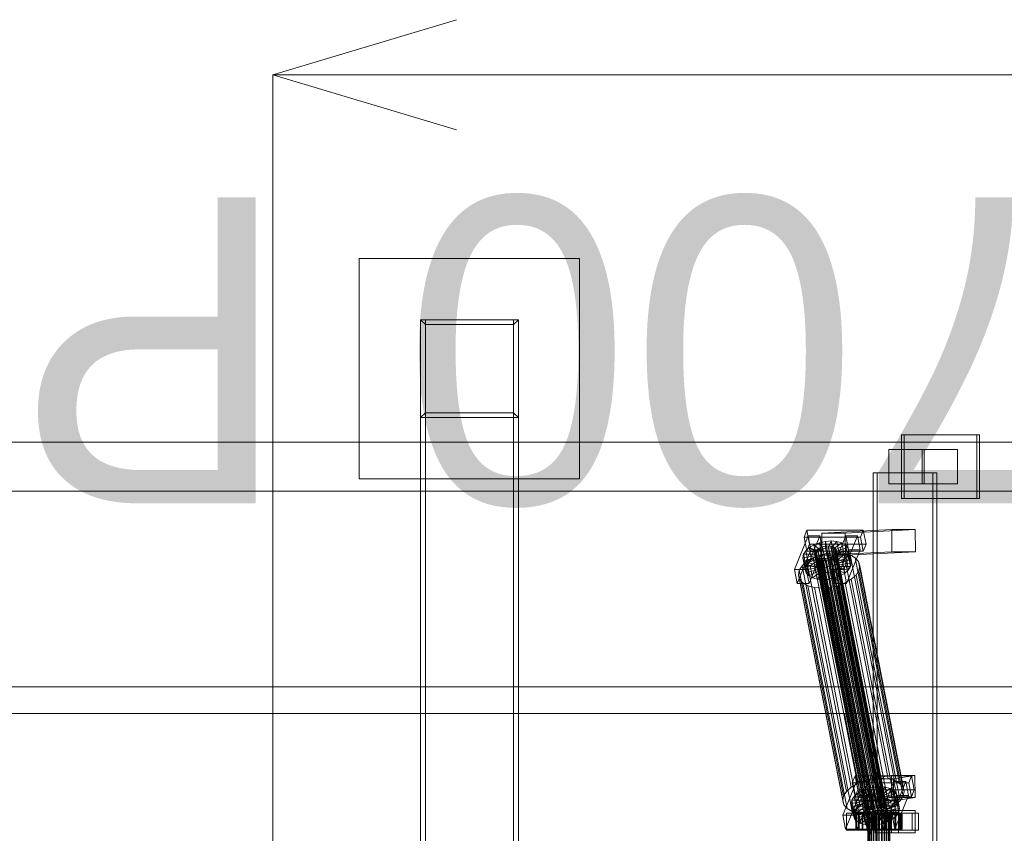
# Model space of a CAD drawing. Header units: millimetres. Extents: x -4395 to 65662, y -65530 to 6847.
# Tile 514 of 656: x 4043 to 4848, y -17870 to -17205. Entities that reach past the tile are written whole.
import ezdxf

# ---------------------------------------------------------------- set-up
doc = ezdxf.new("R2010")
doc.units = ezdxf.units.MM
doc.layers.add('COTAS_P', color=1, linetype='Continuous', lineweight=0)
doc.layers.add('superior_C01', color=7, linetype='Continuous', lineweight=0)
doc.dimstyles.new('R19_100', dxfattribs={"dimtxt": 250, "dimasz": 150, "dimexe": 150, "dimexo": 80, "dimgap": 100, "dimtad": 1, "dimtih": 1, "dimtoh": 1, "dimdsep": 46, "dimcen": 0.09, "dimadec": 0, "dimazin": 0, "dimtfac": 1, "dimtdec": 4, "dimtofl": 0, "dimtmove": 0, "dimatfit": 3, "dimfxl": 1, "dimtolj": 1, "dimtzin": 0, "dimarcsym": 0})

# ---------------------------------------------------------------- blocks, each defined once
blk = doc.blocks.new('DIM_R33_34')
at = {"layer": 'COTAS_P'}
for p, q in [((4250, -17250), (4400, -17205)), ((5950, -17250), (5800, -17205)), ((4250, -18150), (4250, -17250)), ((5950, -17250), (4250, -17250)), ((4250, -17250), (4400, -17295)), ((5950, -17250), (5800, -17295)), ((5950, -18150), (5950, -17250))]:
    blk.add_line(p, q, dxfattribs=at)
blk.add_text('1700 P', height=250, rotation=180, dxfattribs=at).set_placement((5100, -17350))

msp = doc.modelspace()

# ---------------------------------------------------------------- linework, layer by layer
at = {"layer": 'superior_C01'}
for p, q in [((4320.544, -17580), (4320.544, -17400)), ((4320.544, -17400), (4500.544, -17400)), ((4500.544, -17400), (4500.544, -17580)), ((4450.544, -17450), (4370.544, -17450)), ((4374.544, -17454), (4370.544, -17450)), ((4370.544, -17450), (4370.544, -17530)), ((4370.544, -17450), (4370.544, -18550)), ((4374.544, -17450), (4370.544, -17450)), ((4374.544, -18550), (4374.544, -17450)), ((4374.544, -17450), (4446.544, -17450)), ((4446.544, -17454), (4374.544, -17454)), ((4374.544, -17454), (4374.544, -17526)), ((4446.544, -17454), (4450.544, -17450)), ((4446.544, -17450), (4446.544, -18550)), ((4450.544, -17450), (4446.544, -17450)), ((4446.544, -17526), (4446.544, -17454)), ((4450.544, -17530), (4450.544, -17450)), ((4450.544, -18550), (4450.544, -17450)), ((4370.544, -17530), (4374.544, -17526)), ((4374.544, -17526), (4446.544, -17526)), ((4446.544, -17526), (4450.544, -17530)), ((4370.544, -17530), (4450.544, -17530)), ((4891.593, -17550), (3740.385, -17550)), ((3751.675, -17550), (4902.883, -17550)), ((4972.035, -17550), (3820.827, -17550)), ((3834.94, -17550), (4986.148, -17550)), ((4824.946, -17544), (4763.549, -17544)), ((4763.549, -17544), (4763.549, -17596)), ((4765.807, -17544), (4763.549, -17544)), ((4765.807, -17596), (4765.807, -17544)), ((4765.807, -17544), (4827.205, -17544)), ((4824.946, -17596), (4824.946, -17544)), ((4824.946, -17544), (4827.205, -17544)), ((4827.205, -17544), (4827.205, -17596)), ((4781.952, -17556), (4753.171, -17556)), ((4753.171, -17556), (4753.171, -17584)), ((4780.422, -17556), (4753.171, -17556)), ((4780.422, -17584), (4780.422, -17556)), ((4780.422, -17556), (4809.202, -17556)), ((4781.952, -17584), (4781.952, -17556)), ((4781.952, -17556), (4809.202, -17556)), ((4809.202, -17556), (4809.202, -17584)), ((4789.106, -17575), (4740.372, -17575)), ((4740.372, -17575), (4740.372, -18425)), ((4743.759, -17575), (4740.372, -17575)), ((4743.759, -18425), (4743.759, -17575)), ((4743.759, -17575), (4792.493, -17575)), ((4789.106, -18425), (4789.106, -17575)), ((4789.106, -17575), (4792.493, -17575)), ((4792.493, -17575), (4792.493, -18425)), ((4500.544, -17580), (4320.544, -17580)), ((3740.385, -17590), (4891.593, -17590)), ((3751.675, -17590), (4902.883, -17590)), ((3820.827, -17590), (4972.035, -17590)), ((3834.94, -17590), (4986.148, -17590)), ((4753.171, -17584), (4781.952, -17584)), ((4753.171, -17584), (4780.422, -17584)), ((4809.202, -17584), (4780.422, -17584)), ((4809.202, -17584), (4781.952, -17584)), ((4763.549, -17596), (4824.946, -17596)), ((4763.549, -17596), (4765.807, -17596)), ((4827.205, -17596), (4765.807, -17596)), ((4827.205, -17596), (4824.946, -17596)), ((4686.221, -17621.857), (4683.902, -17627.592)), ((4688.474, -17633.325), (4686.221, -17621.857)), ((4686.221, -17621.857), (4732.269, -17621.914)), ((4755.616, -17621.488), (4698.424, -17624.356)), ((4717.61, -17624.356), (4774.802, -17621.488)), ((4729.95, -17627.65), (4732.269, -17621.914)), ((4732.269, -17621.914), (4734.522, -17633.382)), ((4755.688, -17639.486), (4755.616, -17621.488)), ((4755.616, -17621.488), (4774.802, -17621.488)), ((4774.802, -17621.488), (4774.874, -17639.486)), ((4687.244, -17626.449), (4676.114, -17653.98)), ((4729.95, -17627.65), (4683.902, -17627.592)), ((4683.902, -17627.592), (4686.155, -17639.061)), ((4685.708, -17653.992), (4696.837, -17626.461)), ((4689.497, -17637.917), (4687.244, -17626.449)), ((4687.244, -17626.449), (4696.837, -17626.461)), ((4696.456, -17632.183), (4701.292, -17631.1)), ((4696.837, -17626.461), (4699.091, -17637.929)), ((4717.61, -17624.356), (4698.424, -17624.356)), ((4698.424, -17624.356), (4698.496, -17642.354)), ((4701.292, -17631.1), (4706.16, -17630.735)), ((4701.292, -17631.1), (4701.535, -17636.643)), ((4703.223, -17640.93), (4701.292, -17631.1)), ((4706.16, -17630.735), (4703.841, -17636.47)), ((4710.727, -17631.112), (4706.005, -17636.649)), ((4708.091, -17640.564), (4706.16, -17630.735)), ((4706.16, -17630.735), (4710.727, -17631.112)), ((4717.943, -17626.487), (4706.813, -17654.019)), ((4712.659, -17640.942), (4710.727, -17631.112)), ((4710.727, -17631.112), (4714.683, -17632.206)), ((4716.407, -17654.031), (4727.536, -17626.499)), ((4717.682, -17642.354), (4717.61, -17624.356)), ((4720.196, -17637.955), (4717.943, -17626.487)), ((4717.943, -17626.487), (4727.536, -17626.499)), ((4727.536, -17626.499), (4729.789, -17637.967)), ((4732.204, -17639.118), (4729.95, -17627.65)), ((4678.368, -17665.449), (4689.497, -17637.917)), ((4683.527, -17641.61), (4685.288, -17638.79)), ((4685.288, -17638.79), (4688.172, -17636.164)), ((4685.288, -17638.79), (4693.955, -17640.286)), ((4687.22, -17648.62), (4685.288, -17638.79)), ((4686.155, -17639.061), (4688.474, -17633.325)), ((4686.155, -17639.061), (4732.204, -17639.118)), ((4699.091, -17637.929), (4687.961, -17665.461)), ((4688.172, -17636.164), (4691.981, -17633.91)), ((4688.172, -17636.164), (4695.32, -17639.042)), ((4690.103, -17645.994), (4688.172, -17636.164)), ((4734.522, -17633.382), (4688.474, -17633.325)), ((4699.091, -17637.929), (4689.497, -17637.917)), ((4691.981, -17633.91), (4696.456, -17632.183)), ((4691.981, -17633.91), (4697.125, -17637.975)), ((4693.912, -17643.74), (4691.981, -17633.91)), ((4692.552, -17641.32), (4692.798, -17639.983)), ((4692.798, -17639.983), (4693.633, -17638.648)), ((4734.808, -17853.782), (4692.798, -17639.983)), ((4693.633, -17638.648), (4694.998, -17637.404)), ((4735.642, -17852.446), (4693.633, -17638.648)), ((4695.32, -17639.042), (4693.955, -17640.286)), ((4694.998, -17637.404), (4696.803, -17636.336)), ((4737.008, -17851.202), (4694.998, -17637.404)), ((4697.125, -17637.975), (4695.32, -17639.042)), ((4695.32, -17639.042), (4697.252, -17648.872)), ((4696.456, -17632.183), (4699.244, -17637.157)), ((4698.387, -17642.013), (4696.456, -17632.183)), ((4696.803, -17636.336), (4698.923, -17635.518)), ((4738.812, -17850.135), (4696.803, -17636.336)), ((4699.244, -17637.157), (4697.125, -17637.975)), ((4697.125, -17637.975), (4699.056, -17647.804)), ((4755.688, -17639.486), (4698.496, -17642.354)), ((4698.923, -17635.518), (4701.213, -17635.005)), ((4740.932, -17849.317), (4698.923, -17635.518)), ((4701.535, -17636.643), (4699.244, -17637.157)), ((4699.244, -17637.157), (4701.176, -17646.986)), ((4701.213, -17635.005), (4703.519, -17634.832)), ((4743.223, -17848.804), (4701.213, -17635.005)), ((4703.841, -17636.47), (4701.535, -17636.643)), ((4701.535, -17636.643), (4703.467, -17646.473)), ((4703.519, -17634.832), (4705.683, -17635.011)), ((4745.528, -17848.631), (4703.519, -17634.832)), ((4703.841, -17636.47), (4705.773, -17646.3)), ((4706.005, -17636.649), (4703.841, -17636.47)), ((4705.683, -17635.011), (4707.557, -17635.529)), ((4747.692, -17848.809), (4705.683, -17635.011)), ((4706.005, -17636.649), (4707.936, -17646.479)), ((4707.879, -17637.167), (4706.005, -17636.649)), ((4707.557, -17635.529), (4709.013, -17636.352)), ((4749.566, -17849.328), (4707.557, -17635.529)), ((4714.683, -17632.206), (4707.879, -17637.167)), ((4707.879, -17637.167), (4709.81, -17646.997)), ((4709.335, -17637.99), (4707.879, -17637.167)), ((4709.013, -17636.352), (4709.953, -17637.422)), ((4751.022, -17850.15), (4709.013, -17636.352)), ((4709.067, -17665.487), (4720.196, -17637.955)), ((4717.758, -17633.943), (4709.335, -17637.99)), ((4709.335, -17637.99), (4711.267, -17647.82)), ((4710.275, -17639.061), (4709.335, -17637.99)), ((4709.953, -17637.422), (4710.312, -17638.668)), ((4751.962, -17851.221), (4709.953, -17637.422)), ((4710.312, -17638.668), (4710.066, -17640.005)), ((4719.742, -17636.203), (4710.275, -17639.061)), ((4710.275, -17639.061), (4712.206, -17648.891)), ((4710.634, -17640.307), (4710.275, -17639.061)), ((4752.322, -17852.467), (4710.312, -17638.668)), ((4720.501, -17638.834), (4710.634, -17640.307)), ((4716.615, -17642.036), (4714.683, -17632.206)), ((4714.683, -17632.206), (4717.758, -17633.943)), ((4774.874, -17639.486), (4717.682, -17642.354)), ((4719.69, -17643.772), (4717.758, -17633.943)), ((4717.758, -17633.943), (4719.742, -17636.203)), ((4729.789, -17637.967), (4718.66, -17665.499)), ((4721.674, -17646.033), (4719.742, -17636.203)), ((4719.742, -17636.203), (4720.501, -17638.834)), ((4720.501, -17638.834), (4719.982, -17641.655)), ((4729.789, -17637.967), (4720.196, -17637.955)), ((4722.432, -17648.664), (4720.501, -17638.834)), ((4734.522, -17633.382), (4732.204, -17639.118)), ((4774.874, -17639.486), (4755.688, -17639.486)), ((4682.317, -17650.939), (4686.172, -17647.428)), ((4683.008, -17644.431), (4683.527, -17641.61)), ((4683.008, -17644.431), (4692.874, -17642.958)), ((4683.766, -17647.062), (4683.008, -17644.431)), ((4684.939, -17654.261), (4683.008, -17644.431)), ((4683.527, -17641.61), (4693.12, -17641.622)), ((4685.458, -17651.44), (4683.527, -17641.61)), ((4683.766, -17647.062), (4693.234, -17644.204)), ((4685.75, -17649.322), (4683.766, -17647.062)), ((4685.698, -17656.892), (4683.766, -17647.062)), ((4685.75, -17649.322), (4694.174, -17645.275)), ((4686.172, -17647.428), (4691.264, -17644.416)), ((4722.387, -17831.737), (4686.172, -17647.428)), ((4690.103, -17645.994), (4687.22, -17648.62)), ((4688.825, -17651.059), (4695.63, -17646.098)), ((4693.912, -17643.74), (4690.103, -17645.994)), ((4697.252, -17648.872), (4690.103, -17645.994)), ((4691.264, -17644.416), (4697.246, -17642.107)), ((4727.479, -17828.725), (4691.264, -17644.416)), ((4692.912, -17642.566), (4692.552, -17641.32)), ((4734.562, -17855.119), (4692.552, -17641.32)), ((4692.781, -17652.153), (4697.504, -17646.616)), ((4693.12, -17641.622), (4692.874, -17642.958)), ((4692.874, -17642.958), (4693.234, -17644.204)), ((4692.874, -17642.958), (4694.806, -17652.788)), ((4693.852, -17643.637), (4692.912, -17642.566)), ((4734.921, -17856.365), (4692.912, -17642.566)), ((4693.955, -17640.286), (4693.12, -17641.622)), ((4693.12, -17641.622), (4695.052, -17651.452)), ((4693.234, -17644.204), (4694.174, -17645.275)), ((4693.234, -17644.204), (4695.165, -17654.034)), ((4695.308, -17644.459), (4693.852, -17643.637)), ((4735.861, -17857.435), (4693.852, -17643.637)), ((4698.387, -17642.013), (4693.912, -17643.74)), ((4699.056, -17647.804), (4693.912, -17643.74)), ((4693.955, -17640.286), (4695.886, -17650.116)), ((4694.174, -17645.275), (4695.63, -17646.098)), ((4694.174, -17645.275), (4696.105, -17655.105)), ((4697.182, -17644.978), (4695.308, -17644.459)), ((4737.317, -17858.258), (4695.308, -17644.459)), ((4695.63, -17646.098), (4697.504, -17646.616)), ((4695.63, -17646.098), (4697.562, -17655.927)), ((4699.346, -17645.156), (4697.182, -17644.978)), ((4739.191, -17858.776), (4697.182, -17644.978)), ((4697.246, -17642.107), (4703.712, -17640.659)), ((4733.461, -17826.416), (4697.246, -17642.107)), ((4697.252, -17648.872), (4699.056, -17647.804)), ((4697.349, -17652.53), (4699.667, -17646.795)), ((4697.504, -17646.616), (4699.667, -17646.795)), ((4697.504, -17646.616), (4699.435, -17656.446)), ((4703.223, -17640.93), (4698.387, -17642.013)), ((4701.176, -17646.986), (4698.387, -17642.013)), ((4698.496, -17642.354), (4717.682, -17642.354)), ((4699.056, -17647.804), (4701.176, -17646.986)), ((4701.651, -17644.983), (4699.346, -17645.156)), ((4741.355, -17858.955), (4699.346, -17645.156)), ((4699.667, -17646.795), (4701.973, -17646.622)), ((4699.667, -17646.795), (4701.599, -17656.624)), ((4701.176, -17646.986), (4703.467, -17646.473)), ((4703.942, -17644.47), (4701.651, -17644.983)), ((4743.661, -17858.782), (4701.651, -17644.983)), ((4701.973, -17646.622), (4704.264, -17646.108)), ((4702.217, -17652.165), (4701.973, -17646.622)), ((4701.973, -17646.622), (4703.905, -17656.451)), ((4708.091, -17640.564), (4703.223, -17640.93)), ((4703.467, -17646.473), (4703.223, -17640.93)), ((4703.467, -17646.473), (4705.773, -17646.3)), ((4703.712, -17640.659), (4710.219, -17640.17)), ((4739.926, -17824.968), (4703.712, -17640.659)), ((4706.062, -17643.652), (4703.942, -17644.47)), ((4745.951, -17858.269), (4703.942, -17644.47)), ((4704.264, -17646.108), (4706.384, -17645.29)), ((4707.053, -17651.082), (4704.264, -17646.108)), ((4704.264, -17646.108), (4706.196, -17655.938)), ((4705.773, -17646.3), (4708.091, -17640.564)), ((4705.773, -17646.3), (4707.936, -17646.479)), ((4707.866, -17642.585), (4706.062, -17643.652)), ((4748.071, -17857.451), (4706.062, -17643.652)), ((4706.384, -17645.29), (4708.188, -17644.223)), ((4711.528, -17649.355), (4706.384, -17645.29)), ((4706.384, -17645.29), (4708.315, -17655.12)), ((4709.232, -17641.341), (4707.866, -17642.585)), ((4749.876, -17856.383), (4707.866, -17642.585)), ((4707.936, -17646.479), (4712.659, -17640.942)), ((4707.936, -17646.479), (4709.81, -17646.997)), ((4712.659, -17640.942), (4708.091, -17640.564)), ((4708.188, -17644.223), (4709.554, -17642.979)), ((4715.337, -17647.101), (4708.188, -17644.223)), ((4708.188, -17644.223), (4710.12, -17654.053)), ((4710.066, -17640.005), (4709.232, -17641.341)), ((4751.241, -17855.139), (4709.232, -17641.341)), ((4709.554, -17642.979), (4710.388, -17641.643)), ((4718.22, -17644.475), (4709.554, -17642.979)), ((4709.554, -17642.979), (4711.486, -17652.809)), ((4709.81, -17646.997), (4716.615, -17642.036)), ((4709.81, -17646.997), (4711.267, -17647.82)), ((4710.066, -17640.005), (4752.076, -17853.804)), ((4710.219, -17640.17), (4716.325, -17640.674)), ((4746.434, -17824.479), (4710.219, -17640.17)), ((4710.388, -17641.643), (4710.634, -17640.307)), ((4710.388, -17641.643), (4719.982, -17641.655)), ((4712.32, -17651.473), (4710.388, -17641.643)), ((4710.634, -17640.307), (4712.566, -17650.137)), ((4711.267, -17647.82), (4719.69, -17643.772)), ((4711.267, -17647.82), (4712.206, -17648.891)), ((4715.337, -17647.101), (4711.528, -17649.355)), ((4712.206, -17648.891), (4721.674, -17646.033)), ((4716.615, -17642.036), (4712.659, -17640.942)), ((4718.22, -17644.475), (4715.337, -17647.101)), ((4717.268, -17656.931), (4715.337, -17647.101)), ((4716.325, -17640.674), (4721.614, -17642.137)), ((4752.54, -17824.984), (4716.325, -17640.674)), ((4719.69, -17643.772), (4716.615, -17642.036)), ((4719.982, -17641.655), (4718.22, -17644.475)), ((4720.152, -17654.305), (4718.22, -17644.475)), ((4721.674, -17646.033), (4719.69, -17643.772)), ((4719.982, -17641.655), (4721.913, -17651.485)), ((4721.614, -17642.137), (4725.724, -17644.459)), ((4757.828, -17826.446), (4721.614, -17642.137)), ((4722.432, -17648.664), (4721.674, -17646.033)), ((4725.724, -17644.459), (4728.377, -17647.481)), ((4761.939, -17828.768), (4725.724, -17644.459)), ((4728.377, -17647.481), (4729.391, -17650.998)), ((4764.592, -17831.79), (4728.377, -17647.481)), ((4685.708, -17653.992), (4676.114, -17653.98)), ((4676.114, -17653.98), (4678.368, -17665.449)), ((4679.268, -17658.48), (4679.962, -17654.709)), ((4679.962, -17654.709), (4682.317, -17650.939)), ((4716.177, -17839.018), (4679.962, -17654.709)), ((4718.532, -17835.248), (4682.317, -17650.939)), ((4685.458, -17651.44), (4684.939, -17654.261)), ((4694.806, -17652.788), (4684.939, -17654.261)), ((4684.939, -17654.261), (4685.698, -17656.892)), ((4687.22, -17648.62), (4685.458, -17651.44)), ((4695.052, -17651.452), (4685.458, -17651.44)), ((4695.165, -17654.034), (4685.698, -17656.892)), ((4687.961, -17665.461), (4685.708, -17653.992)), ((4688.825, -17651.059), (4685.75, -17649.322)), ((4687.682, -17659.152), (4685.75, -17649.322)), ((4695.886, -17650.116), (4687.22, -17648.62)), ((4696.105, -17655.105), (4687.682, -17659.152)), ((4692.781, -17652.153), (4688.825, -17651.059)), ((4690.757, -17660.889), (4688.825, -17651.059)), ((4697.562, -17655.927), (4690.757, -17660.889)), ((4697.349, -17652.53), (4692.781, -17652.153)), ((4694.713, -17661.983), (4692.781, -17652.153)), ((4694.806, -17652.788), (4695.052, -17651.452)), ((4695.165, -17654.034), (4694.806, -17652.788)), ((4695.052, -17651.452), (4695.886, -17650.116)), ((4696.105, -17655.105), (4695.165, -17654.034)), ((4695.886, -17650.116), (4697.252, -17648.872)), ((4697.562, -17655.927), (4696.105, -17655.105)), ((4702.217, -17652.165), (4697.349, -17652.53)), ((4699.28, -17662.36), (4697.349, -17652.53)), ((4699.435, -17656.446), (4697.562, -17655.927)), ((4707.053, -17651.082), (4702.217, -17652.165)), ((4704.148, -17661.995), (4702.217, -17652.165)), ((4706.196, -17655.938), (4703.905, -17656.451)), ((4708.315, -17655.12), (4706.196, -17655.938)), ((4706.196, -17655.938), (4708.984, -17660.912)), ((4716.407, -17654.031), (4706.813, -17654.019)), ((4706.813, -17654.019), (4709.067, -17665.487)), ((4711.528, -17649.355), (4707.053, -17651.082)), ((4708.984, -17660.912), (4707.053, -17651.082)), ((4710.12, -17654.053), (4708.315, -17655.12)), ((4708.315, -17655.12), (4713.459, -17659.184)), ((4711.486, -17652.809), (4710.12, -17654.053)), ((4710.12, -17654.053), (4717.268, -17656.931)), ((4712.32, -17651.473), (4711.486, -17652.809)), ((4711.486, -17652.809), (4720.152, -17654.305)), ((4713.459, -17659.184), (4711.528, -17649.355)), ((4712.206, -17648.891), (4712.566, -17650.137)), ((4712.566, -17650.137), (4712.32, -17651.473)), ((4721.913, -17651.485), (4712.32, -17651.473)), ((4712.566, -17650.137), (4722.432, -17648.664)), ((4718.66, -17665.499), (4716.407, -17654.031)), ((4717.268, -17656.931), (4720.152, -17654.305)), ((4720.152, -17654.305), (4721.913, -17651.485)), ((4721.913, -17651.485), (4722.432, -17648.664)), ((4728.697, -17654.769), (4726.342, -17658.539)), ((4729.391, -17650.998), (4728.697, -17654.769)), ((4728.697, -17654.769), (4764.912, -17839.078)), ((4765.606, -17835.307), (4729.391, -17650.998)), ((4680.282, -17661.997), (4679.268, -17658.48)), ((4715.483, -17842.789), (4679.268, -17658.48)), ((4682.935, -17665.019), (4680.282, -17661.997)), ((4716.497, -17846.306), (4680.282, -17661.997)), ((4685.698, -17656.892), (4687.682, -17659.152)), ((4687.682, -17659.152), (4690.757, -17660.889)), ((4690.757, -17660.889), (4694.713, -17661.983)), ((4699.435, -17656.446), (4694.713, -17661.983)), ((4694.713, -17661.983), (4699.28, -17662.36)), ((4701.599, -17656.624), (4699.28, -17662.36)), ((4699.28, -17662.36), (4704.148, -17661.995)), ((4701.599, -17656.624), (4699.435, -17656.446)), ((4703.905, -17656.451), (4701.599, -17656.624)), ((4703.905, -17656.451), (4704.148, -17661.995)), ((4704.148, -17661.995), (4708.984, -17660.912)), ((4708.984, -17660.912), (4713.459, -17659.184)), ((4713.459, -17659.184), (4717.268, -17656.931)), ((4722.487, -17662.05), (4717.395, -17665.062)), ((4726.342, -17658.539), (4722.487, -17662.05)), ((4758.702, -17846.359), (4722.487, -17662.05)), ((4762.557, -17842.848), (4726.342, -17658.539)), ((4678.368, -17665.449), (4687.961, -17665.461)), ((4687.046, -17667.341), (4682.935, -17665.019)), ((4719.15, -17849.328), (4682.935, -17665.019)), ((4692.334, -17668.803), (4687.046, -17667.341)), ((4723.26, -17851.65), (4687.046, -17667.341)), ((4698.44, -17669.308), (4692.334, -17668.803)), ((4728.549, -17853.113), (4692.334, -17668.803)), ((4704.948, -17668.819), (4698.44, -17669.308)), ((4734.655, -17853.617), (4698.44, -17669.308)), ((4711.413, -17667.371), (4704.948, -17668.819)), ((4741.162, -17853.128), (4704.948, -17668.819)), ((4709.067, -17665.487), (4718.66, -17665.499)), ((4717.395, -17665.062), (4711.413, -17667.371)), ((4747.628, -17851.68), (4711.413, -17667.371)), ((4753.61, -17849.371), (4717.395, -17665.062)), ((1105.699, -17750), (10210.031, -17750)), ((10211.451, -17750), (1107.119, -17750)), ((3776.302, -17771.702), (4716.927, -17771.702)), ((4718.61, -17771.702), (3777.985, -17771.702)), ((4716.927, -17771.702), (4736.241, -17870)), ((4716.927, -17771.702), (4718.61, -17771.702)), ((4716.927, -17771.702), (5657.552, -17771.702)), ((4737.925, -17870), (4718.61, -17771.702)), ((5659.235, -17771.702), (4718.61, -17771.702)), ((4725.655, -17822.549), (4723.336, -17828.285)), ((4727.908, -17834.017), (4725.655, -17822.549)), ((4725.655, -17822.549), (4771.703, -17822.606)), ((4739.926, -17824.968), (4733.461, -17826.416)), ((4755.305, -17822.189), (4737.776, -17825.057)), ((4746.434, -17824.479), (4739.926, -17824.968)), ((4752.54, -17824.984), (4746.434, -17824.479)), ((4757.828, -17826.446), (4752.54, -17824.984)), ((4755.539, -17840.17), (4755.305, -17822.189)), ((4755.305, -17822.189), (4774.491, -17822.189)), ((4756.963, -17825.057), (4774.491, -17822.189)), ((4769.384, -17828.342), (4771.703, -17822.606)), ((4771.703, -17822.606), (4773.956, -17834.074)), ((4774.491, -17822.189), (4774.726, -17840.17)), ((4726.678, -17827.141), (4715.548, -17854.673)), ((4722.387, -17831.737), (4718.532, -17835.248)), ((4727.479, -17828.725), (4722.387, -17831.737)), ((4769.384, -17828.342), (4723.336, -17828.285)), ((4723.336, -17828.285), (4725.589, -17839.753)), ((4725.142, -17854.685), (4736.271, -17827.153)), ((4728.931, -17838.609), (4726.678, -17827.141)), ((4726.678, -17827.141), (4736.271, -17827.153)), ((4733.461, -17826.416), (4727.479, -17828.725)), ((4731.415, -17834.603), (4735.89, -17832.875)), ((4735.89, -17832.875), (4740.726, -17831.792)), ((4735.89, -17832.875), (4738.678, -17837.849)), ((4737.821, -17842.705), (4735.89, -17832.875)), ((4736.271, -17827.153), (4738.525, -17838.621)), ((4756.963, -17825.057), (4737.776, -17825.057)), ((4737.776, -17825.057), (4738.011, -17843.038)), ((4740.726, -17831.792), (4745.594, -17831.427)), ((4740.726, -17831.792), (4740.969, -17837.336)), ((4742.657, -17841.622), (4740.726, -17831.792)), ((4745.594, -17831.427), (4743.275, -17837.163)), ((4750.161, -17831.804), (4745.439, -17837.341)), ((4747.525, -17841.257), (4745.594, -17831.427)), ((4745.594, -17831.427), (4750.161, -17831.804)), ((4757.377, -17827.179), (4746.247, -17854.711)), ((4754.117, -17832.898), (4747.313, -17837.86)), ((4752.093, -17841.634), (4750.161, -17831.804)), ((4750.161, -17831.804), (4754.117, -17832.898)), ((4756.049, -17842.728), (4754.117, -17832.898)), ((4754.117, -17832.898), (4757.192, -17834.635)), ((4755.841, -17854.723), (4766.97, -17827.191)), ((4757.197, -17843.038), (4756.963, -17825.057)), ((4759.63, -17838.647), (4757.377, -17827.179)), ((4757.377, -17827.179), (4766.97, -17827.191)), ((4761.939, -17828.768), (4757.828, -17826.446)), ((4764.592, -17831.79), (4761.939, -17828.768)), ((4765.606, -17835.307), (4764.592, -17831.79)), ((4766.97, -17827.191), (4769.223, -17838.659)), ((4771.638, -17839.81), (4769.384, -17828.342)), ((4716.177, -17839.018), (4715.483, -17842.789)), ((4718.532, -17835.248), (4716.177, -17839.018)), ((4717.802, -17866.141), (4728.931, -17838.609)), ((4722.961, -17842.302), (4724.722, -17839.482)), ((4724.722, -17839.482), (4727.606, -17836.856)), ((4724.722, -17839.482), (4733.389, -17840.978)), ((4726.654, -17849.312), (4724.722, -17839.482)), ((4725.589, -17839.753), (4727.908, -17834.017)), ((4725.589, -17839.753), (4771.638, -17839.81)), ((4738.525, -17838.621), (4727.395, -17866.153)), ((4727.606, -17836.856), (4731.415, -17834.603)), ((4727.606, -17836.856), (4734.754, -17839.734)), ((4729.537, -17846.686), (4727.606, -17836.856)), ((4773.956, -17834.074), (4727.908, -17834.017)), ((4738.525, -17838.621), (4728.931, -17838.609)), ((4731.415, -17834.603), (4736.559, -17838.667)), ((4733.346, -17844.433), (4731.415, -17834.603)), ((4733.389, -17840.978), (4732.554, -17842.314)), ((4734.754, -17839.734), (4733.389, -17840.978)), ((4733.389, -17840.978), (4735.32, -17850.808)), ((4736.559, -17838.667), (4734.754, -17839.734)), ((4734.754, -17839.734), (4736.686, -17849.564)), ((4738.678, -17837.849), (4736.559, -17838.667)), ((4736.559, -17838.667), (4738.49, -17848.497)), ((4755.539, -17840.17), (4738.011, -17843.038)), ((4740.969, -17837.336), (4738.678, -17837.849)), ((4738.678, -17837.849), (4740.61, -17847.679)), ((4743.275, -17837.163), (4740.969, -17837.336)), ((4740.969, -17837.336), (4742.901, -17847.165)), ((4743.275, -17837.163), (4745.207, -17846.992)), ((4745.439, -17837.341), (4743.275, -17837.163)), ((4745.439, -17837.341), (4747.37, -17847.171)), ((4747.313, -17837.86), (4745.439, -17837.341)), ((4747.313, -17837.86), (4749.244, -17847.689)), ((4748.769, -17838.682), (4747.313, -17837.86)), ((4748.501, -17866.179), (4759.63, -17838.647)), ((4757.192, -17834.635), (4748.769, -17838.682)), ((4748.769, -17838.682), (4750.701, -17848.512)), ((4749.709, -17839.753), (4748.769, -17838.682)), ((4759.176, -17836.895), (4749.709, -17839.753)), ((4749.709, -17839.753), (4751.64, -17849.583)), ((4750.068, -17840.999), (4749.709, -17839.753)), ((4749.822, -17842.335), (4750.068, -17840.999)), ((4759.935, -17839.526), (4750.068, -17840.999)), ((4750.068, -17840.999), (4752, -17850.829)), ((4774.726, -17840.17), (4755.539, -17840.17)), ((4759.124, -17844.465), (4757.192, -17834.635)), ((4757.192, -17834.635), (4759.176, -17836.895)), ((4774.726, -17840.17), (4757.197, -17843.038)), ((4769.223, -17838.659), (4758.094, -17866.191)), ((4761.108, -17846.725), (4759.176, -17836.895)), ((4759.176, -17836.895), (4759.935, -17839.526)), ((4759.935, -17839.526), (4759.416, -17842.347)), ((4769.223, -17838.659), (4759.63, -17838.647)), ((4761.866, -17849.356), (4759.935, -17839.526)), ((4762.557, -17842.848), (4764.912, -17839.078)), ((4764.912, -17839.078), (4765.606, -17835.307)), ((4773.956, -17834.074), (4771.638, -17839.81)), ((4715.483, -17842.789), (4716.497, -17846.306)), ((4716.497, -17846.306), (4719.15, -17849.328)), ((4722.442, -17845.123), (4722.961, -17842.302)), ((4722.442, -17845.123), (4732.308, -17843.65)), ((4723.2, -17847.754), (4722.442, -17845.123)), ((4724.373, -17854.953), (4722.442, -17845.123)), ((4722.961, -17842.302), (4732.554, -17842.314)), ((4724.892, -17852.132), (4722.961, -17842.302)), ((4723.2, -17847.754), (4732.668, -17844.897)), ((4725.184, -17850.015), (4723.2, -17847.754)), ((4725.132, -17857.584), (4723.2, -17847.754)), ((4725.184, -17850.015), (4733.607, -17845.967)), ((4729.537, -17846.686), (4726.654, -17849.312)), ((4728.259, -17851.751), (4735.064, -17846.79)), ((4733.346, -17844.433), (4729.537, -17846.686)), ((4736.686, -17849.564), (4729.537, -17846.686)), ((4732.215, -17852.845), (4736.938, -17847.308)), ((4732.554, -17842.314), (4732.308, -17843.65)), ((4732.308, -17843.65), (4732.668, -17844.897)), ((4732.308, -17843.65), (4734.24, -17853.48)), ((4732.554, -17842.314), (4734.486, -17852.144)), ((4732.668, -17844.897), (4733.607, -17845.967)), ((4732.668, -17844.897), (4734.599, -17854.726)), ((4737.821, -17842.705), (4733.346, -17844.433)), ((4738.49, -17848.497), (4733.346, -17844.433)), ((4733.607, -17845.967), (4735.064, -17846.79)), ((4733.607, -17845.967), (4735.539, -17855.797)), ((4735.064, -17846.79), (4736.938, -17847.308)), ((4735.064, -17846.79), (4736.996, -17856.62)), ((4736.686, -17849.564), (4738.49, -17848.497)), ((4736.783, -17853.223), (4739.101, -17847.487)), ((4736.938, -17847.308), (4739.101, -17847.487)), ((4736.938, -17847.308), (4738.869, -17857.138)), ((4742.657, -17841.622), (4737.821, -17842.705)), ((4740.61, -17847.679), (4737.821, -17842.705)), ((4738.011, -17843.038), (4757.197, -17843.038)), ((4738.49, -17848.497), (4740.61, -17847.679)), ((4739.101, -17847.487), (4741.407, -17847.314)), ((4739.101, -17847.487), (4741.033, -17857.317)), ((4740.61, -17847.679), (4742.901, -17847.165)), ((4743.223, -17848.804), (4740.932, -17849.317)), ((4741.407, -17847.314), (4743.698, -17846.801)), ((4741.651, -17852.857), (4741.407, -17847.314)), ((4741.407, -17847.314), (4743.339, -17857.144)), ((4747.525, -17841.257), (4742.657, -17841.622)), ((4742.901, -17847.165), (4742.657, -17841.622)), ((4742.901, -17847.165), (4745.207, -17846.992)), ((4745.528, -17848.631), (4743.223, -17848.804)), ((4743.698, -17846.801), (4745.818, -17845.983)), ((4746.487, -17851.774), (4743.698, -17846.801)), ((4743.698, -17846.801), (4745.63, -17856.631)), ((4745.207, -17846.992), (4747.525, -17841.257)), ((4745.207, -17846.992), (4747.37, -17847.171)), ((4747.692, -17848.809), (4745.528, -17848.631)), ((4745.818, -17845.983), (4747.622, -17844.915)), ((4750.962, -17850.047), (4745.818, -17845.983)), ((4745.818, -17845.983), (4747.749, -17855.812)), ((4747.37, -17847.171), (4752.093, -17841.634)), ((4747.37, -17847.171), (4749.244, -17847.689)), ((4752.093, -17841.634), (4747.525, -17841.257)), ((4747.622, -17844.915), (4748.988, -17843.671)), ((4754.771, -17847.793), (4747.622, -17844.915)), ((4747.622, -17844.915), (4749.554, -17854.745)), ((4749.566, -17849.328), (4747.692, -17848.809)), ((4748.988, -17843.671), (4749.822, -17842.335)), ((4757.654, -17845.167), (4748.988, -17843.671)), ((4748.988, -17843.671), (4750.919, -17853.501)), ((4749.244, -17847.689), (4756.049, -17842.728)), ((4749.244, -17847.689), (4750.701, -17848.512)), ((4749.822, -17842.335), (4759.416, -17842.347)), ((4751.754, -17852.165), (4749.822, -17842.335)), ((4750.701, -17848.512), (4759.124, -17844.465)), ((4750.701, -17848.512), (4751.64, -17849.583)), ((4754.771, -17847.793), (4750.962, -17850.047)), ((4751.64, -17849.583), (4761.108, -17846.725)), ((4756.049, -17842.728), (4752.093, -17841.634)), ((4753.61, -17849.371), (4758.702, -17846.359)), ((4757.654, -17845.167), (4754.771, -17847.793)), ((4756.702, -17857.623), (4754.771, -17847.793)), ((4759.124, -17844.465), (4756.049, -17842.728)), ((4759.416, -17842.347), (4757.654, -17845.167)), ((4759.586, -17854.997), (4757.654, -17845.167)), ((4758.702, -17846.359), (4762.557, -17842.848)), ((4761.108, -17846.725), (4759.124, -17844.465)), ((4759.416, -17842.347), (4761.347, -17852.177)), ((4761.866, -17849.356), (4761.108, -17846.725)), ((4725.142, -17854.685), (4715.548, -17854.673)), ((4715.548, -17854.673), (4717.802, -17866.141)), ((4728.05, -17853), (4718.456, -17853)), ((4718.456, -17853), (4718.456, -17867)), ((4732.004, -17853), (4718.456, -17853)), ((4719.15, -17849.328), (4723.26, -17851.65)), ((4723.26, -17851.65), (4728.549, -17853.113)), ((4724.892, -17852.132), (4724.373, -17854.953)), ((4734.24, -17853.48), (4724.373, -17854.953)), ((4724.373, -17854.953), (4725.132, -17857.584)), ((4726.654, -17849.312), (4724.892, -17852.132)), ((4734.486, -17852.144), (4724.892, -17852.132)), ((4734.599, -17854.726), (4725.132, -17857.584)), ((4727.395, -17866.153), (4725.142, -17854.685)), ((4728.259, -17851.751), (4725.184, -17850.015)), ((4727.116, -17859.844), (4725.184, -17850.015)), ((4726.627, -17854), (4726.1, -17854)), ((4726.1, -17854), (4736.097, -17854)), ((4726.1, -17866), (4726.1, -17854)), ((4726.1, -17854), (4726.867, -17854)), ((4728.413, -17854), (4726.627, -17854)), ((4726.627, -17854), (4736.347, -17854)), ((4726.627, -17866), (4726.627, -17854)), ((4735.32, -17850.808), (4726.654, -17849.312)), ((4726.867, -17854), (4736.46, -17854)), ((4726.867, -17866), (4726.867, -17854)), ((4726.867, -17854), (4728.876, -17854)), ((4735.539, -17855.797), (4727.116, -17859.844)), ((4728.05, -17867), (4728.05, -17853)), ((4728.05, -17853), (4741.598, -17853)), ((4732.215, -17852.845), (4728.259, -17851.751)), ((4730.191, -17861.581), (4728.259, -17851.751)), ((4731.336, -17854), (4728.413, -17854)), ((4728.413, -17854), (4737.193, -17854)), ((4728.413, -17866), (4728.413, -17854)), ((4728.549, -17853.113), (4734.655, -17853.617)), ((4774.61, -17853), (4728.562, -17853)), ((4728.562, -17853), (4728.562, -17867)), ((4731.384, -17853), (4728.562, -17853)), ((4728.876, -17854), (4737.412, -17854)), ((4728.876, -17866), (4728.876, -17854)), ((4728.876, -17854), (4731.99, -17854)), ((4736.996, -17856.62), (4730.191, -17861.581)), ((4735.196, -17854), (4731.336, -17854)), ((4731.336, -17854), (4738.577, -17854)), ((4731.336, -17866), (4731.336, -17854)), ((4731.384, -17867), (4731.384, -17853)), ((4731.384, -17853), (4777.433, -17853)), ((4731.99, -17854), (4738.887, -17854)), ((4731.99, -17866), (4731.99, -17854)), ((4731.99, -17854), (4735.998, -17854)), ((4732.004, -17867), (4732.004, -17853)), ((4732.004, -17853), (4741.598, -17853)), ((4736.783, -17853.223), (4732.215, -17852.845)), ((4734.147, -17862.675), (4732.215, -17852.845)), ((4738.869, -17857.138), (4734.147, -17862.675)), ((4734.24, -17853.48), (4734.486, -17852.144)), ((4734.599, -17854.726), (4734.24, -17853.48)), ((4734.486, -17852.144), (4735.32, -17850.808)), ((4734.808, -17853.782), (4734.562, -17855.119)), ((4734.562, -17855.119), (4734.921, -17856.365)), ((4735.539, -17855.797), (4734.599, -17854.726)), ((4734.655, -17853.617), (4741.162, -17853.128)), ((4735.642, -17852.446), (4734.808, -17853.782)), ((4734.921, -17856.365), (4735.861, -17857.435)), ((4739.731, -17854), (4735.196, -17854)), ((4735.196, -17854), (4740.406, -17854)), ((4735.196, -17866), (4735.196, -17854)), ((4735.32, -17850.808), (4736.686, -17849.564)), ((4736.996, -17856.62), (4735.539, -17855.797)), ((4737.008, -17851.202), (4735.642, -17852.446)), ((4735.998, -17854), (4740.785, -17854)), ((4735.998, -17866), (4735.998, -17854)), ((4735.998, -17854), (4740.625, -17854)), ((4736.347, -17852), (4736.097, -17852)), ((4736.097, -17852), (4736.46, -17852)), ((4736.097, -18148), (4736.097, -17852)), ((4736.097, -17854), (4736.347, -17854)), ((4736.097, -17854), (4736.097, -17866)), ((4736.46, -17854), (4736.097, -17854)), ((4737.193, -17852), (4736.347, -17852)), ((4736.347, -18148), (4736.347, -17852)), ((4736.347, -17854), (4737.193, -17854)), ((4736.347, -17854), (4736.347, -17866)), ((4736.46, -17852), (4737.412, -17852)), ((4736.46, -18148), (4736.46, -17852)), ((4736.46, -17854), (4736.46, -17866)), ((4737.412, -17854), (4736.46, -17854)), ((4741.651, -17852.857), (4736.783, -17853.223)), ((4738.714, -17863.052), (4736.783, -17853.223)), ((4738.869, -17857.138), (4736.996, -17856.62)), ((4738.812, -17850.135), (4737.008, -17851.202)), ((4738.577, -17852), (4737.193, -17852)), ((4737.193, -18148), (4737.193, -17852)), ((4737.193, -17854), (4738.577, -17854)), ((4737.193, -17854), (4737.193, -17866)), ((4737.412, -17852), (4738.887, -17852)), ((4737.412, -18148), (4737.412, -17852)), ((4737.412, -17854), (4737.412, -17866)), ((4738.887, -17854), (4737.412, -17854)), ((4740.406, -17852), (4738.577, -17852)), ((4738.577, -18148), (4738.577, -17852)), ((4738.577, -17854), (4740.406, -17854)), ((4738.577, -17854), (4738.577, -17866)), ((4740.932, -17849.317), (4738.812, -17850.135)), ((4741.033, -17857.317), (4738.869, -17857.138)), ((4738.887, -17852), (4740.785, -17852)), ((4738.887, -18148), (4738.887, -17852)), ((4738.887, -17854), (4738.887, -17866)), ((4740.785, -17854), (4738.887, -17854)), ((4744.632, -17854), (4739.731, -17854)), ((4739.731, -17854), (4742.554, -17854)), ((4739.731, -17866), (4739.731, -17854)), ((4742.554, -17852), (4740.406, -17852)), ((4740.406, -18148), (4740.406, -17852)), ((4740.406, -17854), (4742.554, -17854)), ((4740.406, -17854), (4740.406, -17866)), ((4740.625, -17854), (4742.977, -17854)), ((4740.625, -17866), (4740.625, -17854)), ((4740.625, -17854), (4745.557, -17854)), ((4740.785, -17852), (4742.977, -17852)), ((4740.785, -18148), (4740.785, -17852)), ((4740.785, -17854), (4740.785, -17866)), ((4742.977, -17854), (4740.785, -17854)), ((4743.339, -17857.144), (4741.033, -17857.317)), ((4741.162, -17853.128), (4747.628, -17851.68)), ((4741.598, -17853), (4741.598, -17867)), ((4746.487, -17851.774), (4741.651, -17852.857)), ((4743.582, -17862.687), (4741.651, -17852.857)), ((4761.179, -17851), (4741.993, -17851)), ((4741.993, -17851), (4741.993, -17869)), ((4755.428, -17851), (4741.993, -17851)), ((4744.875, -17852), (4742.554, -17852)), ((4742.554, -18148), (4742.554, -17852)), ((4742.554, -17854), (4744.875, -17854)), ((4742.554, -17854), (4742.554, -17866)), ((4742.977, -17852), (4745.313, -17852)), ((4742.977, -18148), (4742.977, -17852)), ((4742.977, -17854), (4742.977, -17866)), ((4745.313, -17854), (4742.977, -17854)), ((4745.63, -17856.631), (4743.339, -17857.144)), ((4743.339, -17857.144), (4743.582, -17862.687)), ((4749.564, -17854), (4744.632, -17854)), ((4744.632, -17854), (4744.875, -17854)), ((4744.632, -17866), (4744.632, -17854)), ((4747.211, -17852), (4744.875, -17852)), ((4744.875, -18148), (4744.875, -17852)), ((4744.875, -17854), (4747.211, -17854)), ((4744.875, -17854), (4744.875, -17866)), ((4745.313, -17852), (4747.634, -17852)), ((4745.313, -18148), (4745.313, -17852)), ((4745.557, -17854), (4745.313, -17854)), ((4745.313, -17854), (4745.313, -17866)), ((4747.634, -17854), (4745.313, -17854)), ((4745.557, -17866), (4745.557, -17854)), ((4745.557, -17854), (4750.457, -17854)), ((4747.749, -17855.812), (4745.63, -17856.631)), ((4745.63, -17856.631), (4748.418, -17861.604)), ((4755.841, -17854.723), (4746.247, -17854.711)), ((4746.247, -17854.711), (4748.501, -17866.179)), ((4750.962, -17850.047), (4746.487, -17851.774)), ((4748.418, -17861.604), (4746.487, -17851.774)), ((4749.403, -17852), (4747.211, -17852)), ((4747.211, -18148), (4747.211, -17852)), ((4749.564, -17854), (4747.211, -17854)), ((4747.211, -17854), (4749.403, -17854)), ((4747.211, -17854), (4747.211, -17866)), ((4747.628, -17851.68), (4753.61, -17849.371)), ((4747.634, -17852), (4749.783, -17852)), ((4747.634, -18148), (4747.634, -17852)), ((4750.457, -17854), (4747.634, -17854)), ((4747.634, -17854), (4747.634, -17866)), ((4749.783, -17854), (4747.634, -17854)), ((4749.554, -17854.745), (4747.749, -17855.812)), ((4747.749, -17855.812), (4752.893, -17859.877)), ((4748.071, -17857.451), (4749.876, -17856.383)), ((4758.748, -17853), (4749.155, -17853)), ((4749.155, -17853), (4749.155, -17867)), ((4762.703, -17853), (4749.155, -17853)), ((4751.301, -17852), (4749.403, -17852)), ((4749.403, -18148), (4749.403, -17852)), ((4754.191, -17854), (4749.403, -17854)), ((4749.403, -17854), (4751.301, -17854)), ((4749.403, -17854), (4749.403, -17866)), ((4750.919, -17853.501), (4749.554, -17854.745)), ((4749.554, -17854.745), (4756.702, -17857.623)), ((4754.191, -17854), (4749.564, -17854)), ((4749.564, -17866), (4749.564, -17854)), ((4751.022, -17850.15), (4749.566, -17849.328)), ((4749.783, -17852), (4751.611, -17852)), ((4749.783, -18148), (4749.783, -17852)), ((4754.992, -17854), (4749.783, -17854)), ((4749.783, -17854), (4749.783, -17866)), ((4751.611, -17854), (4749.783, -17854)), ((4749.876, -17856.383), (4751.241, -17855.139)), ((4750.457, -17866), (4750.457, -17854)), ((4750.457, -17854), (4754.992, -17854)), ((4751.754, -17852.165), (4750.919, -17853.501)), ((4750.919, -17853.501), (4759.586, -17854.997)), ((4752.893, -17859.877), (4750.962, -17850.047)), ((4751.962, -17851.221), (4751.022, -17850.15)), ((4751.241, -17855.139), (4752.076, -17853.804)), ((4752.777, -17852), (4751.301, -17852)), ((4751.301, -18148), (4751.301, -17852)), ((4758.198, -17854), (4751.301, -17854)), ((4751.301, -17854), (4752.777, -17854)), ((4751.301, -17854), (4751.301, -17866)), ((4751.611, -17852), (4752.996, -17852)), ((4751.611, -18148), (4751.611, -17852)), ((4758.852, -17854), (4751.611, -17854)), ((4751.611, -17854), (4751.611, -17866)), ((4752.996, -17854), (4751.611, -17854)), ((4751.64, -17849.583), (4752, -17850.829)), ((4752, -17850.829), (4751.754, -17852.165)), ((4761.347, -17852.177), (4751.754, -17852.165)), ((4752.322, -17852.467), (4751.962, -17851.221)), ((4752, -17850.829), (4761.866, -17849.356)), ((4752.076, -17853.804), (4752.322, -17852.467)), ((4753.728, -17852), (4752.777, -17852)), ((4752.777, -18148), (4752.777, -17852)), ((4761.313, -17854), (4752.777, -17854)), ((4752.777, -17854), (4753.728, -17854)), ((4752.777, -17854), (4752.777, -17866)), ((4752.996, -17852), (4753.842, -17852)), ((4752.996, -18148), (4752.996, -17852)), ((4761.775, -17854), (4752.996, -17854)), ((4752.996, -17854), (4752.996, -17866)), ((4753.842, -17854), (4752.996, -17854)), ((4754.092, -17852), (4753.728, -17852)), ((4753.728, -17852), (4753.728, -18148)), ((4753.728, -17854), (4763.322, -17854)), ((4753.728, -17866), (4753.728, -17854)), ((4753.728, -17854), (4754.092, -17854)), ((4753.842, -17852), (4754.092, -17852)), ((4753.842, -18148), (4753.842, -17852)), ((4763.561, -17854), (4753.842, -17854)), ((4753.842, -17854), (4753.842, -17866)), ((4754.092, -17854), (4753.842, -17854)), ((4754.092, -18148), (4754.092, -17852)), ((4764.089, -17854), (4754.092, -17854)), ((4754.092, -17854), (4754.092, -17866)), ((4758.198, -17854), (4754.191, -17854)), ((4754.191, -17866), (4754.191, -17854)), ((4754.992, -17866), (4754.992, -17854)), ((4754.992, -17854), (4758.852, -17854)), ((4755.428, -17869), (4755.428, -17851)), ((4755.428, -17851), (4774.615, -17851)), ((4758.094, -17866.191), (4755.841, -17854.723)), ((4756.702, -17857.623), (4759.586, -17854.997)), ((4761.313, -17854), (4758.198, -17854)), ((4758.198, -17866), (4758.198, -17854)), ((4758.748, -17867), (4758.748, -17853)), ((4758.748, -17853), (4772.297, -17853)), ((4758.852, -17866), (4758.852, -17854)), ((4758.852, -17854), (4761.775, -17854)), ((4759.586, -17854.997), (4761.347, -17852.177)), ((4761.179, -17869), (4761.179, -17851)), ((4761.179, -17851), (4774.615, -17851)), ((4763.322, -17854), (4761.313, -17854)), ((4761.313, -17866), (4761.313, -17854)), ((4761.347, -17852.177), (4761.866, -17849.356)), ((4761.775, -17866), (4761.775, -17854)), ((4761.775, -17854), (4763.561, -17854)), ((4762.703, -17867), (4762.703, -17853)), ((4762.703, -17853), (4772.297, -17853)), ((4763.322, -17854), (4763.322, -17866)), ((4764.089, -17854), (4763.322, -17854)), ((4763.561, -17866), (4763.561, -17854)), ((4763.561, -17854), (4764.089, -17854)), ((4764.089, -17866), (4764.089, -17854)), ((4772.297, -17853), (4772.297, -17867)), ((4774.61, -17867), (4774.61, -17853)), ((4774.61, -17853), (4777.433, -17853)), ((4774.615, -17851), (4774.615, -17869)), ((4777.433, -17853), (4777.433, -17867)), ((4725.132, -17857.584), (4727.116, -17859.844)), ((4727.116, -17859.844), (4730.191, -17861.581)), ((4730.191, -17861.581), (4734.147, -17862.675)), ((4734.147, -17862.675), (4738.714, -17863.052)), ((4735.861, -17857.435), (4737.317, -17858.258)), ((4737.317, -17858.258), (4739.191, -17858.776)), ((4741.033, -17857.317), (4738.714, -17863.052)), ((4738.714, -17863.052), (4743.582, -17862.687)), ((4739.191, -17858.776), (4741.355, -17858.955)), ((4741.355, -17858.955), (4743.661, -17858.782)), ((4743.582, -17862.687), (4748.418, -17861.604)), ((4743.661, -17858.782), (4745.951, -17858.269)), ((4745.951, -17858.269), (4748.071, -17857.451)), ((4748.418, -17861.604), (4752.893, -17859.877)), ((4752.893, -17859.877), (4756.702, -17857.623)), ((4717.802, -17866.141), (4727.395, -17866.153)), ((4718.456, -17867), (4728.05, -17867)), ((4718.456, -17867), (4732.004, -17867)), ((4736.097, -17866), (4726.1, -17866)), ((4726.1, -17866), (4726.627, -17866)), ((4726.867, -17866), (4726.1, -17866)), ((4736.347, -17866), (4726.627, -17866)), ((4726.627, -17866), (4728.413, -17866)), ((4736.46, -17866), (4726.867, -17866)), ((4728.876, -17866), (4726.867, -17866)), ((4741.598, -17867), (4728.05, -17867)), ((4737.193, -17866), (4728.413, -17866)), ((4728.413, -17866), (4731.336, -17866)), ((4728.562, -17867), (4774.61, -17867)), ((4728.562, -17867), (4731.384, -17867)), ((4737.412, -17866), (4728.876, -17866)), ((4731.99, -17866), (4728.876, -17866)), ((4738.577, -17866), (4731.336, -17866)), ((4731.336, -17866), (4735.196, -17866)), ((4777.433, -17867), (4731.384, -17867)), ((4738.887, -17866), (4731.99, -17866)), ((4735.998, -17866), (4731.99, -17866)), ((4741.598, -17867), (4732.004, -17867)), ((4740.406, -17866), (4735.196, -17866)), ((4735.196, -17866), (4739.731, -17866)), ((4740.785, -17866), (4735.998, -17866)), ((4740.625, -17866), (4735.998, -17866)), ((4736.347, -17866), (4736.097, -17866)), ((4736.097, -17866), (4736.46, -17866)), ((4737.193, -17866), (4736.347, -17866)), ((4736.46, -17866), (4737.412, -17866)), ((4738.577, -17866), (4737.193, -17866)), ((4737.412, -17866), (4738.887, -17866)), ((4740.406, -17866), (4738.577, -17866)), ((4738.887, -17866), (4740.785, -17866)), ((4742.554, -17866), (4739.731, -17866)), ((4739.731, -17866), (4744.632, -17866)), ((4742.554, -17866), (4740.406, -17866)), ((4742.977, -17866), (4740.625, -17866)), ((4745.557, -17866), (4740.625, -17866)), ((4740.785, -17866), (4742.977, -17866)), ((4741.993, -17869), (4761.179, -17869)), ((4755.428, -17869), (4741.993, -17869)), ((4744.875, -17866), (4742.554, -17866)), ((4742.977, -17866), (4745.313, -17866)), ((4744.875, -17866), (4744.632, -17866)), ((4744.632, -17866), (4749.564, -17866)), ((4747.211, -17866), (4744.875, -17866)), ((4745.313, -17866), (4745.557, -17866)), ((4745.313, -17866), (4747.634, -17866)), ((4750.457, -17866), (4745.557, -17866)), ((4749.403, -17866), (4747.211, -17866)), ((4747.211, -17866), (4749.564, -17866)), ((4747.634, -17866), (4750.457, -17866)), ((4747.634, -17866), (4749.783, -17866)), ((4748.501, -17866.179), (4758.094, -17866.191)), ((4749.155, -17867), (4758.748, -17867)), ((4749.155, -17867), (4762.703, -17867)), ((4751.301, -17866), (4749.403, -17866)), ((4749.403, -17866), (4754.191, -17866)), ((4749.564, -17866), (4754.191, -17866)), ((4749.783, -17866), (4754.992, -17866)), ((4749.783, -17866), (4751.611, -17866)), ((4754.992, -17866), (4750.457, -17866)), ((4752.777, -17866), (4751.301, -17866)), ((4751.301, -17866), (4758.198, -17866)), ((4751.611, -17866), (4758.852, -17866)), ((4751.611, -17866), (4752.996, -17866)), ((4753.728, -17866), (4752.777, -17866)), ((4752.777, -17866), (4761.313, -17866)), ((4752.996, -17866), (4761.775, -17866)), ((4752.996, -17866), (4753.842, -17866)), ((4763.322, -17866), (4753.728, -17866)), ((4754.092, -17866), (4753.728, -17866)), ((4753.842, -17866), (4763.561, -17866)), ((4753.842, -17866), (4754.092, -17866)), ((4754.092, -17866), (4764.089, -17866)), ((4754.191, -17866), (4758.198, -17866)), ((4758.852, -17866), (4754.992, -17866)), ((4774.615, -17869), (4755.428, -17869)), ((4758.198, -17866), (4761.313, -17866)), ((4772.297, -17867), (4758.748, -17867)), ((4761.775, -17866), (4758.852, -17866)), ((4774.615, -17869), (4761.179, -17869)), ((4761.313, -17866), (4763.322, -17866)), ((4763.561, -17866), (4761.775, -17866)), ((4772.297, -17867), (4762.703, -17867)), ((4763.322, -17866), (4764.089, -17866)), ((4764.089, -17866), (4763.561, -17866)), ((4777.433, -17867), (4774.61, -17867))]:
    msp.add_line(p, q, dxfattribs=at)

# ---------------------------------------------------------------- dimensions: what is measured, and where the dimension line sits
at = {"layer": 'COTAS_P'}
dim = msp.add_aligned_dim(p1=(5950, -18150), p2=(4250, -18150), distance=-900, text='<> P', dimstyle='R19_100', dxfattribs=at)
dim.commit()
dim.dimension.update_dxf_attribs({"geometry": 'DIM_R33_34', "text_midpoint": (5100, -17250)})

doc.saveas('drawing.dxf')
